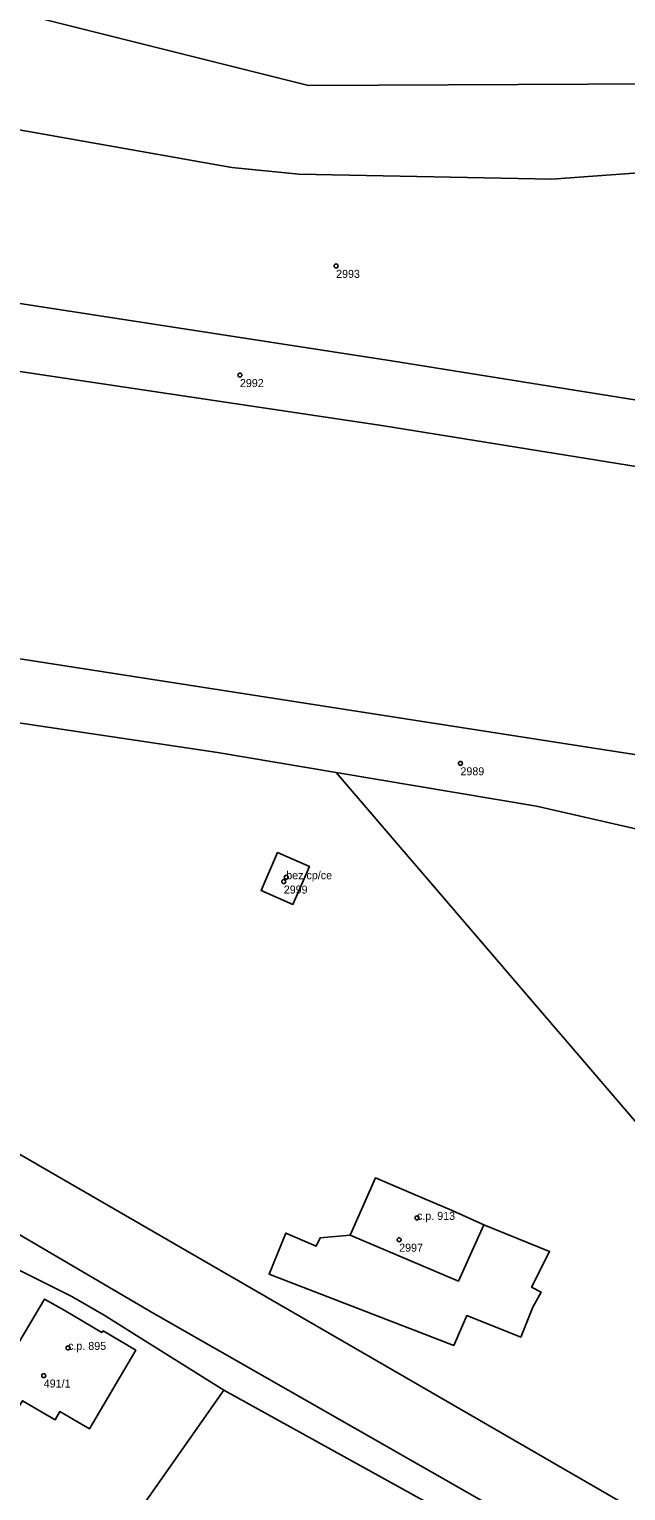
# Model space of a CAD drawing. Extents: x -878211 to -870363, y -1058464 to -1052522.
# Drawn here: x -873941.8 to -873867.2, y -1056425.6 to -1056243 of the extents above; entities that cross this region are included whole.
import ezdxf

# ---------------------------------------------------------------- set-up
doc = ezdxf.new("R2010")
doc.units = 0
for name, color, linetype in [('Definiční body', 7, 'Continuous'), ('Polygon budovy', 7, 'Continuous'), ('Polygon parcely', 7, 'Continuous')]:
    doc.layers.add(name, color=color, linetype=linetype)

msp = doc.modelspace()

# ---------------------------------------------------------------- linework, layer by layer
at = {"layer": 'Definiční body'}
for centre in [(-873903.44, -1056272.54994), (-873915.46, -1056286.18994), (-873887.9, -1056334.69994), (-873909.67, -1056348.92994), (-873909.98, -1056349.47994), (-873893.33, -1056391.48994), (-873895.56, -1056394.22994), (-873936.94, -1056407.73994), (-873939.98, -1056411.19994)]:
    msp.add_circle(centre, 0.25, dxfattribs=at)
at = {"layer": 'Polygon budovy'}
for points in [[(-873910.75, -1056345.85), (-873912.81, -1056350.6), (-873908.84, -1056352.32), (-873906.77, -1056347.58)], [(-873901.67, -1056393.64), (-873888.16, -1056399.39), (-873884.96, -1056392.36), (-873888.95, -1056390.57), (-873893.56, -1056388.6), (-873898.5, -1056386.48)], [(-873945.43, -1056411.23), (-873945.83, -1056411.85), (-873945.16, -1056412.23), (-873945.76, -1056413.27), (-873942.95, -1056414.89), (-873942.65, -1056414.34), (-873938.55, -1056416.73), (-873937.97, -1056415.7), (-873934.26, -1056417.86), (-873928.59, -1056408.25), (-873928.47, -1056408.03), (-873932.57, -1056405.61), (-873932.73, -1056405.82), (-873937.42, -1056403.01), (-873939.88, -1056401.63), (-873945.55, -1056411.15)]]:
    msp.add_lwpolyline(points, close=True, dxfattribs=at)
at = {"layer": 'Polygon parcely'}
for points in [[(-873884.44, -1056229.48), (-873959.74, -1056236.58), (-873966.06, -1056238.02), (-873949.57, -1056239.32), (-873906.89, -1056250.02), (-873863.25, -1056249.81), (-873849.46, -1056254.08), (-873808.82, -1056273.56), (-873801.68, -1056283.67), (-873783.49, -1056273.9), (-873757.98, -1056277.81), (-873789.7, -1056262.56), (-873807.42, -1056251.56), (-873813.69, -1056250.11), (-873855.25, -1056231.72)], [(-873797.24, -1056300.31), (-873896.52, -1056284.41), (-873978.91, -1056271.72), (-873994.77, -1056260.17), (-874013.14, -1056248.9), (-874030.65, -1056247.03), (-874027.88, -1056253.98), (-874017.16, -1056258.25), (-874000.36, -1056269.81), (-873980.12, -1056280.18), (-873897.49, -1056292.51), (-873788.4, -1056310.11), (-873790.45, -1056308.07), (-873795.73, -1056302.13)], [(-873797.24, -1056300.31), (-873819.79, -1056279.67), (-873848.06, -1056269.06), (-873855.46, -1056263.87), (-873865.64, -1056260.91), (-873876.47, -1056261.7), (-873908.1, -1056261.09), (-873916.49, -1056260.24), (-873969.22, -1056250.9), (-873996.05, -1056249.29), (-874030.65, -1056247.03), (-874013.14, -1056248.9), (-873994.77, -1056260.17), (-873978.91, -1056271.72), (-873896.52, -1056284.41)], [(-873735.34, -1056370.05), (-873761.72, -1056350.69), (-873776.57, -1056335.15), (-873783.86, -1056316.68), (-873788.4, -1056310.11), (-873897.49, -1056292.51), (-873980.12, -1056280.18), (-873993.82, -1056304.25), (-873982.54, -1056304.39), (-873956.39, -1056317.67), (-873943.22, -1056321.59), (-873812.86, -1056341.87), (-873796.72, -1056345.64), (-873789.88, -1056348.96), (-873752.61, -1056361.94)], [(-873683.69, -1056462.88), (-873684.11, -1056459.4), (-873670.12, -1056463.26), (-873665.58, -1056461), (-873679.04, -1056433.29), (-873731.61, -1056382.35), (-873760.89, -1056369.67), (-873800.17, -1056355.68), (-873821.45, -1056349.25), (-873857.62, -1056344.81), (-873878.39, -1056340.05), (-873903.42, -1056335.85), (-873865.86, -1056379.66), (-873804.6, -1056409.27)], [(-873912.81, -1056350.6), (-873908.84, -1056352.32), (-873906.77, -1056347.58), (-873910.75, -1056345.85)], [(-873912.81, -1056350.6), (-873910.75, -1056345.85), (-873906.77, -1056347.58), (-873908.84, -1056352.32)], [(-873901.67, -1056393.64), (-873898.5, -1056386.48), (-873893.56, -1056388.6), (-873888.95, -1056390.57), (-873884.96, -1056392.36), (-873876.77, -1056395.69), (-873879.03, -1056400.13), (-873877.83, -1056400.77), (-873878.85, -1056402.66), (-873880.36, -1056406.4), (-873887.12, -1056403.7), (-873888.74, -1056407.43), (-873911.82, -1056398.54), (-873909.72, -1056393.4), (-873905.95, -1056395.04), (-873905.45, -1056393.99)], [(-873884.96, -1056392.36), (-873888.95, -1056390.57), (-873893.56, -1056388.6), (-873898.5, -1056386.48), (-873901.67, -1056393.64), (-873905.45, -1056393.99), (-873905.95, -1056395.04), (-873909.72, -1056393.4), (-873911.82, -1056398.54), (-873888.74, -1056407.43), (-873887.12, -1056403.7), (-873880.36, -1056406.4), (-873878.85, -1056402.66), (-873877.83, -1056400.77), (-873879.03, -1056400.13), (-873876.77, -1056395.69)], [(-873932.43, -1056403.66), (-873936.47, -1056401.3), (-873944.81, -1056397.15), (-873952.9, -1056413.88), (-873953.43, -1056414.97), (-873944.56, -1056419.98), (-873947.12, -1056424.52), (-873944.01, -1056426.16), (-873944.45, -1056426.98), (-873931.21, -1056433.8), (-873930.74, -1056433.01), (-873911.61, -1056442.82), (-873910.82, -1056441.38), (-873924.77, -1056434.07), (-873923.48, -1056431.37), (-873928.47, -1056428.69), (-873917.49, -1056413.02), (-873927.7, -1056406.62)], [(-873917.49, -1056413.02), (-873928.47, -1056428.69), (-873923.48, -1056431.37), (-873924.77, -1056434.07), (-873910.82, -1056441.38), (-873911.61, -1056442.82), (-873901.21, -1056448.18), (-873899.4, -1056443.9), (-873892.23, -1056426.99)]]:
    msp.add_lwpolyline(points, close=True, dxfattribs=at)
for points in [[(-873863.25, -1056249.81), (-873906.89, -1056250.02), (-873949.57, -1056239.32), (-873966.06, -1056238.02), (-873994.67, -1056235.76), (-874034.08, -1056235.73), (-874040.92, -1056237.64), (-874046.18, -1056239.11), (-874053.89, -1056239.5), (-874058.08, -1056239.54)], [(-874059.72, -1056253.54), (-874049.09, -1056251.87), (-874042.53, -1056250.15), (-874037.26, -1056248.76), (-874030.65, -1056247.03), (-873996.05, -1056249.29), (-873969.22, -1056250.9), (-873916.49, -1056260.24), (-873908.1, -1056261.09), (-873876.47, -1056261.7), (-873865.64, -1056260.91)], [(-873865.86, -1056379.66), (-873903.42, -1056335.85), (-873918.28, -1056333.36), (-873947.05, -1056329.07), (-873956.88, -1056328.47), (-873974.75, -1056325.53), (-873987.89, -1056313.21), (-873996.53, -1056311.99), (-873997.65, -1056313.41), (-874003.62, -1056314.46)], [(-874003.62, -1056314.46), (-874016.65, -1056316.8), (-874016.52, -1056323.42), (-874020.22, -1056334.71), (-874008.04, -1056345.96), (-873856.57, -1056433.51)], [(-873856.57, -1056433.51), (-874008.04, -1056345.96), (-874020.22, -1056334.71), (-874030.73, -1056321.5), (-874031.51, -1056319.74), (-874032.89, -1056319.84), (-874039.53, -1056320.42), (-874040.79, -1056320.53), (-874031.66, -1056339.78), (-874028.99, -1056345.36), (-874026.42, -1056345.83), (-874022.58, -1056347.23), (-874018.19, -1056349.9), (-874013.39, -1056353.61), (-874010.74, -1056355.42), (-874005.68, -1056358.3), (-874002.94, -1056359.69), (-873989.84, -1056366.2), (-873969.5, -1056378.1), (-873960.26, -1056383.5), (-873960.13, -1056383.28), (-873955.28, -1056386.42), (-873926.22, -1056403.42), (-873876.13, -1056432)], [(-873812.86, -1056341.87), (-873943.22, -1056321.59)], [(-873947.05, -1056329.07), (-873918.28, -1056333.36), (-873903.42, -1056335.85), (-873878.39, -1056340.05), (-873857.62, -1056344.81)], [(-873847.51, -1056448.88), (-873876.13, -1056432), (-873926.22, -1056403.42), (-873955.28, -1056386.42), (-873953.76, -1056387.4), (-873943.35, -1056394.14), (-873943.79, -1056395.05), (-873944.81, -1056397.15), (-873936.47, -1056401.3), (-873932.43, -1056403.66), (-873927.7, -1056406.62), (-873917.49, -1056413.02), (-873892.23, -1056426.99), (-873838.7, -1056458.67)]]:
    msp.add_lwpolyline(points, dxfattribs=at)

# ---------------------------------------------------------------- texts
at = {"layer": 'Definiční body'}
for s, p in [('2993', (-873903.44, -1056274.039)), ('2992', (-873915.46, -1056287.679)), ('2989', (-873887.9, -1056336.189)), ('bez cp/ce', (-873909.67, -1056349.179)), ('2999', (-873909.98, -1056350.969)), ('c.p. 913', (-873893.33, -1056391.74)), ('2997', (-873895.56, -1056395.719)), ('c.p. 895', (-873936.94, -1056407.99)), ('491/1', (-873939.98, -1056412.689))]:
    msp.add_text(s, height=0.999996, dxfattribs=at).set_placement(p)

doc.saveas('drawing.dxf')
